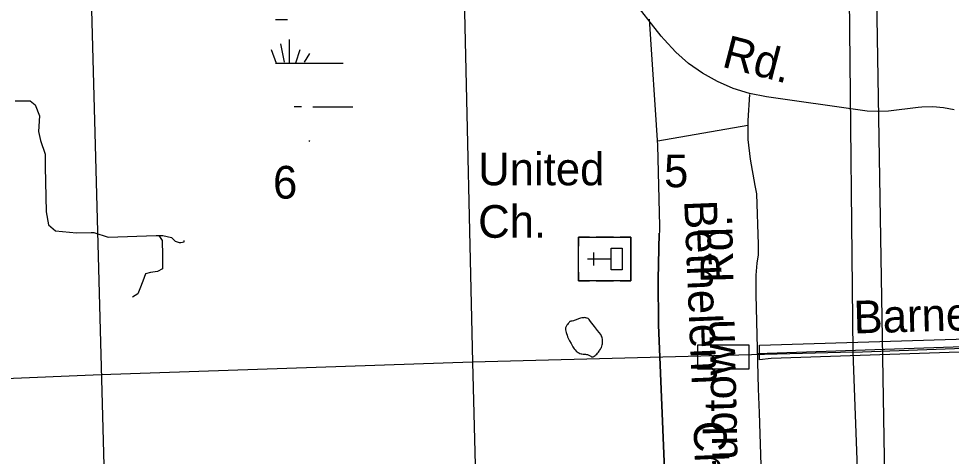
# Model space of a CAD drawing. Extents: x 2480962 to 2688785, y 277103 to 599240.
# Drawn here: x 2550722 to 2563572, y 331283 to 337312 of the extents above; entities that cross this region are included whole.
import ezdxf

# ---------------------------------------------------------------- set-up
doc = ezdxf.new("R2010")
doc.units = 0
for name, color, linetype in [('Culture', 7, 'Continuous'), ('Culture Text', 7, 'Continuous'), ('Divided_Highway', 7, 'Continuous'), ('Lakes and Ponds', 7, 'Continuous'), ('Level 31', 7, 'Continuous'), ('Local Roads Improved', 7, 'Continuous'), ('Local Roads Paved', 7, 'Continuous'), ('Local Roads Related Text', 7, 'Continuous'), ('Section Lines', 7, 'Continuous'), ('Section Numbers', 7, 'Continuous'), ('Swamps', 7, 'Continuous'), ('Township and Range lines', 7, 'Continuous'), ('Uninventoried Roads and Features', 7, 'Continuous')]:
    doc.layers.add(name, color=color, linetype=linetype)

msp = doc.modelspace()

# ---------------------------------------------------------------- linework, layer by layer
at = {"layer": 'Culture'}
for p, q in [((2558437.206, 334300.301), (2558437.206, 334180.301)), ((2558587.205, 334300.301), (2558437.206, 334300.301)), ((2558917.205, 334300.301), (2558677.205, 334300.301)), ((2559157.205, 334300.301), (2559007.205, 334300.301)), ((2559157.205, 333700.301), (2559157.205, 334300.301)), ((2558437.206, 333910.301), (2558437.206, 334090.301)), ((2558887.205, 334000.301), (2558557.662, 334000.301)), ((2558647.205, 333910.301), (2558647.205, 334090.301)), ((2558437.206, 333820.301), (2558437.206, 333700.301)), ((2558437.206, 333700.301), (2558587.205, 333700.301)), ((2558677.205, 333700.301), (2558917.205, 333700.301)), ((2559007.205, 333700.301), (2559157.205, 333700.301))]:
    msp.add_line(p, q, dxfattribs=at)
for points in [[(2558437.206, 333700.301), (2558437.206, 334300.301), (2559157.205, 334300.301), (2559157.205, 333700.301)], [(2558887.205, 333850.301), (2558887.205, 334150.301), (2559037.205, 334150.301), (2559037.205, 333850.301)]]:
    msp.add_lwpolyline(points, close=True, dxfattribs=at)
at = {"layer": 'Divided_Highway'}
msp.add_line((2562783.117, 323186.248), (2562034.749, 368637.924), dxfattribs=at)
at = {"layer": 'Lakes and Ponds'}
msp.add_lwpolyline([(2558334.951, 333144.908), (2558331.703, 333145.015), (2558328.635, 333144.523), (2558322.833, 333142.202), (2558317.717, 333138.865), (2558313.22, 333135.098), (2558305.332, 333127.002), (2558293.55, 333112.564), (2558281.965, 333097.408), (2558275.177, 333088.172), (2558269.88, 333080.076), (2558265.793, 333072.985), (2558260.01, 333060.572), (2558256.939, 333051.268), (2558255.415, 333044.299), (2558254.484, 333033.867), (2558255.307, 333023.472), (2558259.145, 333004.94), (2558263.583, 332988.733), (2558268.197, 332974.558), (2558277.669, 332949.768), (2558285.729, 332931.186), (2558298.928, 332903.333), (2558312.934, 332875.501), (2558332.306, 332837.315), (2558346.944, 332809.86), (2558358.671, 332789.884), (2558368.176, 332775.228), (2558375.827, 332764.409), (2558388.325, 332748.446), (2558402.276, 332732.786), (2558409.699, 332725.699), (2558416.539, 332720.232), (2558429.189, 332712.118), (2558439.162, 332707.073), (2558454.733, 332700.83), (2558470.834, 332695.746), (2558481.916, 332693.126), (2558501.695, 332690.489), (2558531.578, 332688.592), (2558546.278, 332687.331), (2558560.609, 332685.103), (2558569.518, 332682.184), (2558577.209, 332678.228), (2558603.508, 332660.925), (2558609.968, 332657.346), (2558614.792, 332655.245), (2558622, 332653.347), (2558625.594, 332653.082), (2558629.184, 332653.345), (2558638.575, 332655.731), (2558646.533, 332659.221), (2558653.324, 332663.209), (2558664.881, 332671.942), (2558673.331, 332679.658), (2558685.762, 332692.499), (2558698.036, 332706.114), (2558709.513, 332719.513), (2558718.735, 332731.239), (2558726.173, 332741.535), (2558737.777, 332759.723), (2558745.299, 332773.584), (2558750.276, 332784.149), (2558756.676, 332800.33), (2558761.796, 332816.998), (2558765.506, 332834.468), (2558767.459, 332850.508), (2558768.117, 332864.898), (2558767.849, 332877.614), (2558766.94, 332888.737), (2558765.612, 332898.401), (2558762.045, 332914.991), (2558758.291, 332927.016), (2558754.847, 332935.718), (2558748.636, 332948.141), (2558741.132, 332959.653), (2558699.233, 333015.354), (2558656.97, 333070.666), (2558620.711, 333118.356), (2558602.333, 333142.114), (2558583.32, 333165.822), (2558577.681, 333171.645), (2558572.048, 333176.031), (2558566.691, 333179.366), (2558556.621, 333184.171), (2558548.721, 333187.002), (2558536.775, 333190.178), (2558525.294, 333192.287), (2558513.915, 333193.263), (2558503.04, 333192.978), (2558492.687, 333191.785), (2558482.863, 333189.958), (2558464.206, 333185.015), (2558447.71, 333179.482), (2558389.961, 333157.435), (2558375.811, 333152.709), (2558365.344, 333149.724), (2558349.936, 333146.429), (2558334.951, 333144.908)], dxfattribs=at)
msp.add_lwpolyline([(2558334.951, 333144.908), (2558331.703, 333145.015), (2558328.635, 333144.523), (2558322.833, 333142.202), (2558317.717, 333138.865), (2558313.22, 333135.098), (2558305.332, 333127.002), (2558293.55, 333112.564), (2558281.965, 333097.408), (2558275.177, 333088.172), (2558269.88, 333080.076), (2558265.793, 333072.985), (2558260.01, 333060.572), (2558256.939, 333051.268), (2558255.415, 333044.299), (2558254.484, 333033.867), (2558255.307, 333023.472), (2558259.145, 333004.94), (2558263.583, 332988.733), (2558268.197, 332974.558), (2558277.669, 332949.768), (2558285.729, 332931.186), (2558298.928, 332903.333), (2558312.934, 332875.501), (2558332.306, 332837.315), (2558346.944, 332809.86), (2558358.671, 332789.884), (2558368.176, 332775.228), (2558375.827, 332764.409), (2558388.325, 332748.446), (2558402.276, 332732.786), (2558409.699, 332725.699), (2558416.539, 332720.232), (2558429.189, 332712.118), (2558439.162, 332707.073), (2558454.733, 332700.83), (2558470.834, 332695.746), (2558481.916, 332693.126), (2558501.695, 332690.489), (2558531.578, 332688.592), (2558546.278, 332687.331), (2558560.609, 332685.103), (2558569.518, 332682.184), (2558577.209, 332678.228), (2558603.508, 332660.925), (2558609.968, 332657.346), (2558614.792, 332655.245), (2558622, 332653.347), (2558625.594, 332653.082), (2558629.184, 332653.345), (2558638.575, 332655.731), (2558646.533, 332659.221), (2558653.324, 332663.209), (2558664.881, 332671.942), (2558673.331, 332679.658), (2558685.762, 332692.499), (2558698.036, 332706.114), (2558709.513, 332719.513), (2558718.735, 332731.239), (2558726.173, 332741.535), (2558737.777, 332759.723), (2558745.299, 332773.584), (2558750.276, 332784.149), (2558756.676, 332800.33), (2558761.796, 332816.998), (2558765.506, 332834.468), (2558767.459, 332850.508), (2558768.117, 332864.898), (2558767.849, 332877.614), (2558766.94, 332888.737), (2558765.612, 332898.401), (2558762.045, 332914.991), (2558758.291, 332927.016), (2558754.847, 332935.718), (2558748.636, 332948.141), (2558741.132, 332959.653), (2558699.233, 333015.354), (2558656.97, 333070.666), (2558620.711, 333118.356), (2558602.333, 333142.114), (2558583.32, 333165.822), (2558577.681, 333171.645), (2558572.048, 333176.031), (2558566.691, 333179.366), (2558556.621, 333184.171), (2558548.721, 333187.002), (2558536.775, 333190.178), (2558525.294, 333192.287), (2558513.915, 333193.263), (2558503.04, 333192.978), (2558492.687, 333191.785), (2558482.863, 333189.958), (2558464.206, 333185.015), (2558447.71, 333179.482), (2558389.961, 333157.435), (2558375.811, 333152.709), (2558365.344, 333149.724), (2558349.936, 333146.429), (2558334.951, 333144.908)], dxfattribs=at)
at = {"layer": 'Level 31'}
for points in [[(2567430.582, 332999.245), (2567497.746, 332990.849), (2567497.746, 332848.125), (2561091.957, 332629.841), (2560929.055, 332613.639), (2560929.055, 332815.132), (2564995.878, 332940.476), (2566901.664, 332957.267)], [(2560079.023, 332818.505), (2560781.309, 332818.505), (2560781.309, 332483.863), (2560079.023, 332483.863)]]:
    msp.add_lwpolyline(points, close=True, dxfattribs=at)
at = {"layer": 'Local Roads Improved'}
for p, q in [((2559576.478, 337071.787), (2559067.632, 337717.414)), ((2559529.297, 335571.375), (2559414.466, 337306.151)), ((2562347.71, 336045.201), (2561025.031, 336236.029)), ((2563113.191, 336086.964), (2562704.857, 336040.044)), ((2559528.87, 335629.974), (2560769.199, 335845.466)), ((2559553.97, 334453.124), (2559529.297, 335571.375)), ((2559549.437, 334270.629), (2559553.97, 334453.124)), ((2567531.156, 332920.73), (2560899.538, 332695.538))]:
    msp.add_line(p, q, dxfattribs=at)
for points in [[(2561025.031, 336236.029), (2560793.575, 336281.899), (2560568.182, 336351.712), (2560351.322, 336444.704), (2560145.369, 336559.854), (2559952.581, 336695.902), (2559775.07, 336851.357), (2559614.781, 337024.515), (2559576.478, 337071.787)], [(2550672.692, 336180.038), (2550878.865, 336180.038), (2550947.589, 336127.174), (2551011.027, 335973.866), (2550995.167, 335757.12), (2551021.6, 335635.531), (2551085.037, 335445.218), (2551085.037, 335270.765), (2551100.897, 334652.247), (2551132.616, 334472.507), (2551227.772, 334387.923), (2551518.528, 334361.491), (2551719.414, 334366.777), (2551756.42, 334366.777), (2551957.306, 334303.34), (2552618.115, 334324.485), (2552707.985, 334324.485), (2552829.574, 334298.053), (2552877.153, 334245.188), (2552935.304, 334229.329), (2552956.45, 334229.329), (2553004.028, 334239.902), (2553004.028, 334255.761)], [(2560973.283, 330440.051), (2560927.333, 331879.812), (2560917.122, 332211.672), (2560881.383, 333513.583), (2560881.383, 333779.071), (2560896.7, 333942.448), (2560917.122, 334059.876), (2560917.122, 334202.831), (2560891.594, 334897.184), (2560871.172, 335014.611), (2560804.8, 335377.104), (2560774.167, 335647.697), (2560774.167, 335908.08), (2560794.589, 336265.467)], [(2562704.857, 336040.044), (2562559.645, 336031.023), (2562414.287, 336037.23), (2562347.71, 336045.201)], [(2563613.394, 336056.324), (2563465.79, 336083.854), (2563316.116, 336095.805), (2563166.012, 336092.045), (2563113.191, 336086.964)], [(2552655.121, 334324.485), (2552697.412, 334255.761), (2552702.699, 334049.589), (2552702.699, 333864.562), (2552633.975, 333827.557), (2552538.818, 333816.984), (2552470.094, 333795.838), (2552433.089, 333695.395), (2552390.797, 333589.665), (2552364.364, 333520.941), (2552290.354, 333473.363)]]:
    msp.add_lwpolyline(points, dxfattribs=at)
at = {"layer": 'Local Roads Paved'}
for p, q in [((2559547.494, 334354.879), (2559531.685, 333718.296)), ((2559531.685, 333718.296), (2559547.494, 334354.879)), ((2559536.736, 333094.068), (2559772.94, 327337.684)), ((2559772.94, 327337.684), (2559536.736, 333094.068))]:
    msp.add_line(p, q, dxfattribs=at)
for points in [[(2559531.685, 333718.296), (2559536.736, 333094.067)], [(2559536.736, 333094.067), (2559531.685, 333718.296)]]:
    msp.add_lwpolyline(points, dxfattribs=at)
at = {"layer": 'Section Lines'}
for p, q in [((2562217.809, 332715.535), (2562167.642, 337899.541)), ((2556859.133, 337737.989), (2556975.153, 332578.193)), ((2562217.809, 332715.535), (2572811.024, 333099.538)), ((2562217.809, 332715.535), (2556975.153, 332578.193)), ((2562415.381, 327457.295), (2562218.513, 332715.561)), ((2556975.153, 332578.193), (2551857.041, 332405.025)), ((2556975.153, 332578.193), (2557119.393, 327272.664)), ((2551857.041, 332405.025), (2546595.287, 332191.953))]:
    msp.add_line(p, q, dxfattribs=at)
at = {"layer": 'Swamps'}
for p, q in [((2554329.686, 336966.952), (2554378.02, 336713.221)), ((2554450.508, 337027.367), (2554450.514, 336701.14)), ((2554595.498, 336882.382), (2554535.09, 336701.143)), ((2554728.405, 336834.056), (2554655.914, 336713.228))]:
    msp.add_line(p, q, dxfattribs=at)
for points in [[(2554260.431, 337301.146), (2554428.169, 337301.151)], [(2554199.855, 336886.26), (2554269.279, 336701.135)], [(2554262.328, 336701.135), (2554779.198, 336701.15)], [(2554779.198, 336701.15), (2555193.778, 336701.162)], [(2554515.574, 336101.131), (2554620.19, 336101.134)], [(2554776.046, 336098.521), (2555327.641, 336098.536)], [(2554728.426, 335634.034), (2554719.209, 335618.669)]]:
    msp.add_lwpolyline(points, dxfattribs=at)
at = {"layer": 'Township and Range lines'}
msp.add_line((2552010.419, 327193.419), (2551293.35, 353449.823), dxfattribs=at)

# ---------------------------------------------------------------- texts
at = {"layer": 'Culture Text'}
for s, p in [('United', (2557052.946, 335016.83)), ('Ch.', (2557052.959, 334293.717))]:
    msp.add_text(s, height=450, rotation=0.001625, dxfattribs=at).set_placement(p)
at = {"layer": 'Local Roads Related Text'}
for s, rotation, p in [('Rd.', 345.4315361, (2560396.071, 336653.397)), ('Scrubtown   Rd.', 91.3021028, (2560648.064, 330332.795)), ('Barney    Rd.', 1.6749833, (2562231.338, 332974.697))]:
    msp.add_text(s, height=450, rotation=rotation, dxfattribs=at).set_placement(p)
at = {"layer": 'Section Numbers'}
for s, p in [('5', (2559614.506, 334989.822)), ('6', (2554226.588, 334833.298))]:
    msp.add_text(s, height=450, rotation=0.0671944, dxfattribs=at).set_placement(p)
at = {"layer": 'Uninventoried Roads and Features'}
msp.add_text('Bethelem   Church', height=450, rotation=272.3607861, dxfattribs=at).set_placement((2559891.344, 334805.881))

doc.saveas('drawing.dxf')
